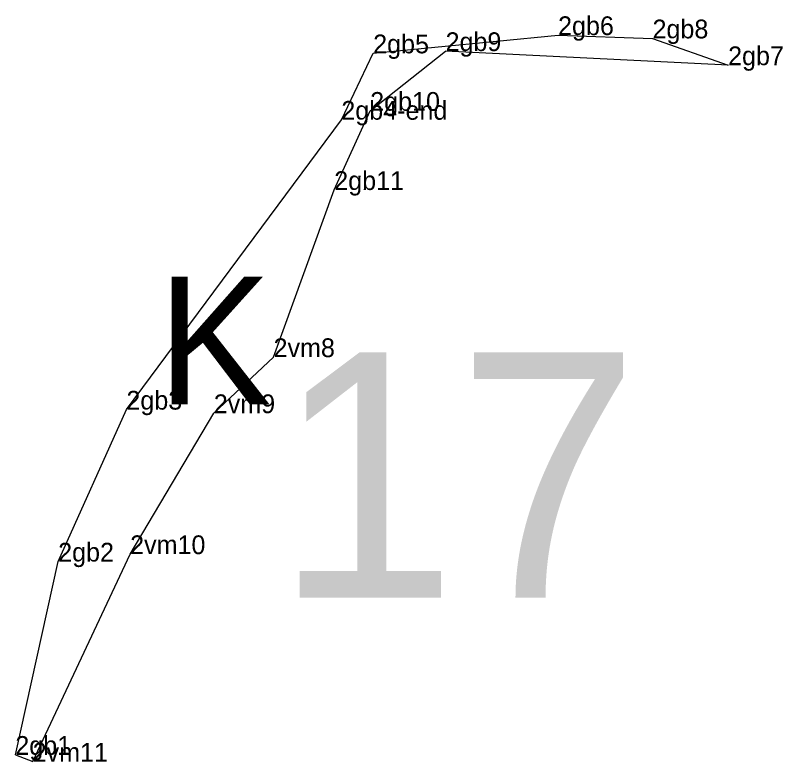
# Model space of a CAD drawing. Extents: x 2072529 to 2268796, y 436423 to 470406.
# Drawn here: x 2079464.5 to 2079669.1, y 465144.9 to 465343.7 of the extents above; entities that cross this region are included whole.
import ezdxf

# ---------------------------------------------------------------- set-up
doc = ezdxf.new("R2010")
doc.units = 0
for name, color, linetype in [('Default', 7, 'Continuous'), ('Exist Environmental Wetland Boundary', 7, 'Continuous'), ('Exist Environmental Wetland Boundary Cogo Comment', 7, 'Continuous'), ('Exist Hydro Swamp or Marsh', 7, 'Continuous'), ('Old_Level_20', 7, 'Continuous')]:
    doc.layers.add(name, color=color, linetype=linetype)

msp = doc.modelspace()

# ---------------------------------------------------------------- linework, layer by layer
at = {"layer": 'Exist Environmental Wetland Boundary'}
for points in [[(2079551.43, 465315.9), (2079559.91, 465333.59), (2079609.2, 465338.44), (2079634.38, 465337.57), (2079654.53, 465330.43), (2079579.21, 465334.18)], [(2079533.36, 465252.65), (2079549.54, 465297.18), (2079559.12, 465318.27), (2079579.21, 465334.18)], [(2079464.52, 465146.69), (2079475.94, 465198.19), (2079494.13, 465238.67), (2079551.43, 465315.9)], [(2079464.52, 465146.69), (2079469.14, 465144.88), (2079495.12, 465200.16), (2079517.42, 465237.72), (2079533.36, 465252.65)]]:
    msp.add_lwpolyline(points, dxfattribs=at)
at = {"layer": 'Old_Level_20'}
for p, q in [((2079609.2, 465338.44), (2079609.2, 465338.44)), ((2079634.38, 465337.57), (2079634.38, 465337.57)), ((2079559.91, 465333.59), (2079559.91, 465333.59)), ((2079579.21, 465334.18), (2079579.21, 465334.18)), ((2079654.53, 465330.43), (2079654.53, 465330.43)), ((2079559.12, 465318.27), (2079559.12, 465318.27)), ((2079551.43, 465315.9), (2079551.43, 465315.9)), ((2079549.54, 465297.18), (2079549.54, 465297.18)), ((2079533.36, 465252.65), (2079533.36, 465252.65)), ((2079494.13, 465238.67), (2079494.13, 465238.67)), ((2079517.42, 465237.72), (2079517.42, 465237.72)), ((2079495.12, 465200.16), (2079495.12, 465200.16)), ((2079475.94, 465198.19), (2079475.94, 465198.19)), ((2079464.52, 465146.69), (2079464.52, 465146.69)), ((2079469.14, 465144.88), (2079469.14, 465144.88))]:
    msp.add_line(p, q, dxfattribs=at)

# ---------------------------------------------------------------- texts
at = {"layer": 'Default'}
msp.add_text('17', height=65.34, dxfattribs=at).set_placement((2079533.68, 465188.59))
at = {"layer": 'Exist Environmental Wetland Boundary Cogo Comment'}
for s, p in [('2gb6', (2079609.2, 465338.44)), ('2gb8', (2079634.38, 465337.57)), ('2gb5', (2079559.91, 465333.59)), ('2gb9', (2079579.21, 465334.18)), ('2gb7', (2079654.53, 465330.43)), ('2gb10', (2079559.12, 465318.27)), ('2gb4-end', (2079551.43, 465315.9)), ('2gb11', (2079549.54, 465297.18)), ('2vm8', (2079533.36, 465252.65)), ('2gb3', (2079494.13, 465238.67)), ('2vm9', (2079517.42, 465237.72)), ('2vm10', (2079495.12, 465200.16)), ('2gb2', (2079475.94, 465198.19)), ('2gb1', (2079464.52, 465146.69)), ('2vm11', (2079469.14, 465144.88))]:
    msp.add_text(s, height=5, dxfattribs=at).set_placement(p)
at = {"layer": 'Exist Hydro Swamp or Marsh'}
msp.add_text('K', height=34, dxfattribs=at).set_placement((2079502.46, 465240.06))

doc.saveas('drawing.dxf')
